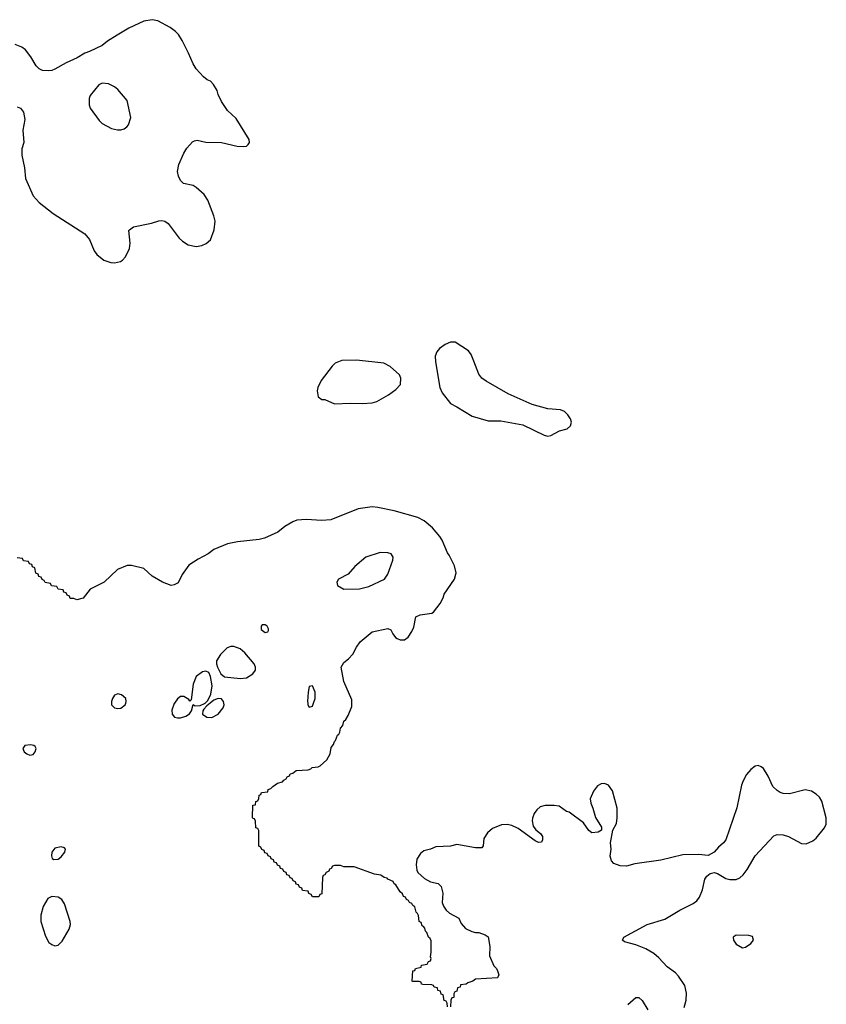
# Model space of a CAD drawing. Header units: inches. Extents: x 1473912 to 1647258, y 640388 to 773423.
# Tile 405 of 420: x 1623145 to 1628284, y 678082 to 684353. Entities that reach past the tile are written whole.
import ezdxf

# ---------------------------------------------------------------- set-up
doc = ezdxf.new("R2010")
doc.units = ezdxf.units.IN
doc.header["$MEASUREMENT"] = 0
doc.layers.add('B6627', color=7, linetype='Continuous')
doc.layers.add('B6628', color=7, linetype='Continuous')

msp = doc.modelspace()

# ---------------------------------------------------------------- linework, layer by layer
at = {"layer": 'B6627', "color": 5}
for points, elevation in [([(1623729.6, 680000), (1623730.1, 679990.1), (1623750.1, 679970.1), (1623770, 679965.9), (1623790, 679968.6), (1623817.4, 679990), (1623820.6, 680000)], 640), ([(1624131.5, 680000), (1624130, 679997.8), (1624115.4, 679955.4), (1624115.8, 679930), (1624131.1, 679911.1), (1624150, 679905.3), (1624170, 679905.5), (1624203.8, 679916.2), (1624227.3, 679932.7), (1624240.5, 679950), (1624249.3, 679990.7), (1624263.1, 679983.1), (1624295.2, 679984.8), (1624322.8, 679997.2), (1624325.8, 680000)], 640), ([(1624358.2, 680000), (1624336.5, 679983.5), (1624317.6, 679962.4), (1624311.4, 679950), (1624310.2, 679930), (1624337.1, 679910), (1624370, 679908.7), (1624409.8, 679930), (1624441.7, 679970), (1624447.5, 679990), (1624446.1, 680000)], 640), ([(1625870, 678066), (1625868, 678088), (1625862, 678102), (1625850, 678106), (1625842, 678142), (1625830, 678146), (1625826, 678166), (1625808, 678170), (1625806, 678186), (1625786, 678190), (1625782, 678202), (1625770, 678206), (1625712.7, 678207.3), (1625706, 678210), (1625702, 678222), (1625690, 678226), (1625650, 678226), (1625646, 678230), (1625650, 678294), (1625662, 678298), (1625666, 678310), (1625702, 678318), (1625706, 678330), (1625742, 678338), (1625750, 678354), (1625762, 678358), (1625767.3, 678372.7), (1625763.1, 678383.1), (1625767, 678413), (1625765.6, 678485.6), (1625760.4, 678500.4), (1625750, 678508.7), (1625739, 678539), (1625730, 678548), (1625725.6, 678565.6), (1625718, 678578), (1625710, 678582), (1625703.1, 678603.1), (1625690, 678609.2), (1625686.3, 678646.3), (1625680.4, 678660.4), (1625670, 678668.7), (1625662, 678702), (1625649, 678710), (1625643.1, 678723.1), (1625629, 678730), (1625623.1, 678743.1), (1625609, 678750), (1625603.1, 678763.1), (1625590, 678769), (1625584.7, 678784.7), (1625570, 678798), (1625542, 678842), (1625530, 678848.7), (1625524, 678864), (1625490, 678878), (1625485.6, 678885.6), (1625468, 678890), (1625445.2, 678905.2), (1625406, 678910), (1625276.4, 678956.4), (1625210, 678958), (1625190, 678966), (1625150, 678966), (1625138, 678962), (1625130, 678946), (1625118, 678942), (1625114, 678930), (1625098, 678922), (1625090, 678906), (1625078, 678902), (1625074, 678890), (1625070, 678786), (1625058, 678782), (1625050, 678766), (1625010, 678766), (1625002, 678782), (1624987.3, 678787.3), (1624982, 678802), (1624947.3, 678807.3), (1624942, 678822), (1624927.3, 678827.3), (1624922, 678842), (1624907.3, 678847.3), (1624902, 678862), (1624887.3, 678867.3), (1624882, 678882), (1624867.3, 678887.3), (1624862, 678902), (1624847.3, 678907.3), (1624842, 678922), (1624827.3, 678927.3), (1624822, 678942), (1624807.3, 678947.3), (1624802, 678962), (1624787.3, 678967.3), (1624782, 678982), (1624767.3, 678987.3), (1624762, 679002), (1624747.3, 679007.3), (1624742, 679022), (1624727.3, 679027.3), (1624722, 679042), (1624707.3, 679047.3), (1624702, 679062), (1624687.3, 679067.3), (1624682, 679082), (1624668, 679088), (1624668, 679188), (1624662, 679202), (1624650, 679206), (1624648.4, 679248.4), (1624642, 679262), (1624630, 679266), (1624629.3, 679270.7), (1624630, 679351), (1624648, 679352), (1624650, 679374), (1624662, 679378), (1624668.4, 679391.6), (1624670, 679414), (1624682, 679418), (1624686, 679430), (1624726, 679434), (1624728, 679450), (1624744.7, 679455.3), (1624758, 679470), (1624788, 679490), (1624820.4, 679499.6), (1624828.7, 679510), (1624843.1, 679516.9), (1624850, 679531), (1624863.1, 679536.9), (1624869, 679550), (1624885.2, 679554.8), (1624906, 679570), (1624984, 679576), (1624999, 679581), (1625008, 679590), (1625046, 679594), (1625060.4, 679599.6), (1625102, 679638), (1625123.2, 679676.8), (1625130, 679718), (1625143.7, 679736.3), (1625150, 679756), (1625158, 679762), (1625170, 679796), (1625178, 679802), (1625184.1, 679815.9), (1625190, 679841), (1625203.2, 679856.8), (1625210, 679884.7), (1625223.6, 679896.4), (1625238.4, 679921.6), (1625261.5, 679978.5), (1625261.7, 680000)], 620), ([(1624980, 680000), (1624981.1, 679990), (1624990, 679973.7), (1625010, 679981.7), (1625016.6, 680000)], 640), ([(1627378, 678062), (1627392.2, 678107.8), (1627392.3, 678152.3), (1627381.6, 678201.6), (1627341.5, 678261.5), (1627322.5, 678282.5), (1627270, 678321.1), (1627217.3, 678377.3), (1627184.5, 678404.5), (1627134, 678434), (1627070, 678460.4), (1626999.1, 678479.1), (1626985.1, 678490), (1626994.5, 678510), (1627142.7, 678590), (1627255.3, 678624.7), (1627350, 678682), (1627436.3, 678723.7), (1627458.5, 678741.5), (1627475.9, 678764.1), (1627495.8, 678810), (1627510, 678878.8), (1627522.2, 678897.8), (1627544.7, 678915.3), (1627570, 678921.3), (1627590, 678915.8), (1627643.9, 678883.9), (1627670, 678876.5), (1627710, 678875.6), (1627733.3, 678886.7), (1627754, 678906), (1627779, 678941), (1627830, 679028.2), (1627950, 679153.7), (1627970, 679163.1), (1628010, 679161.3), (1628042.8, 679150), (1628126.5, 679106.5), (1628155.2, 679104.8), (1628197.4, 679122.6), (1628219.5, 679140.5), (1628273.3, 679206.7), (1628284, 679230), (1628283.1, 679270), (1628254.9, 679374.9), (1628241, 679401), (1628220.4, 679420.4), (1628190, 679438.7), (1628150, 679448), (1628050, 679422.4), (1628010, 679423.6), (1627990, 679431.8), (1627970, 679443.6), (1627943.1, 679470), (1627914.2, 679534.2), (1627883.5, 679583.5), (1627870, 679595.1), (1627850, 679602.4), (1627830, 679598.4), (1627803, 679577), (1627775.2, 679544.8), (1627754.3, 679505.7), (1627743.4, 679476.6), (1627713.5, 679333.5), (1627643, 679130), (1627630, 679109.4), (1627598, 679082), (1627570.3, 679049.7), (1627530.3, 679029.7), (1627470, 679035.6), (1627370, 679034.5), (1627230, 679000.7), (1627063.8, 678976.2), (1627010, 678960.9), (1626970, 678962.7), (1626930, 678979), (1626916, 678996), (1626906.3, 679026.3), (1626913.2, 679070), (1626909.3, 679110), (1626924, 679190), (1626947, 679233), (1626952, 679270), (1626952, 679330), (1626921.7, 679441.7), (1626897.1, 679477.1), (1626870, 679488), (1626850, 679486), (1626826.4, 679473.6), (1626801.4, 679438.6), (1626780.5, 679390), (1626783.1, 679363.1), (1626797.1, 679330), (1626812.5, 679272.5), (1626851.3, 679210), (1626851, 679190), (1626830, 679179), (1626790, 679174), (1626770, 679189.2), (1626738, 679238), (1626644.7, 679304.7), (1626629.6, 679310), (1626582.8, 679342.8), (1626550, 679348.9), (1626492.6, 679347.4), (1626461.3, 679338.7), (1626439.3, 679320.7), (1626422.4, 679297.6), (1626412.1, 679267.9), (1626410.4, 679250), (1626416.4, 679216.4), (1626433.7, 679193.7), (1626462.8, 679170), (1626475.5, 679150), (1626476.3, 679130), (1626470, 679115.3), (1626450, 679113.2), (1626430, 679123.7), (1626321.2, 679201.2), (1626280.7, 679220.7), (1626250, 679226.3), (1626214.6, 679225.4), (1626157.5, 679202.5), (1626125.2, 679174.8), (1626102.5, 679137.5), (1626097.3, 679090), (1626090, 679079), (1626050, 679079.3), (1625930, 679099.3), (1625890, 679089.7), (1625795.5, 679084.5), (1625762, 679070), (1625720.5, 679059.5), (1625698, 679042), (1625674.4, 679005.6), (1625670.6, 678970), (1625675.3, 678935.3), (1625682, 678922), (1625723.5, 678883.5), (1625762.8, 678862.8), (1625810.4, 678850.4), (1625830, 678831.3), (1625841, 678790), (1625836, 678730), (1625846, 678706), (1625861.4, 678681.4), (1625882.8, 678662.8), (1625942, 678630), (1625956.9, 678596.9), (1625985.4, 678565.4), (1626025.4, 678545.4), (1626050, 678538), (1626070, 678538), (1626110, 678524.7), (1626130.5, 678510.5), (1626141, 678450), (1626138, 678390), (1626166, 678326), (1626182, 678310), (1626190, 678294), (1626198, 678270), (1626190, 678249.3), (1626050, 678242), (1626032, 678230), (1626001, 678219), (1625990, 678209.2), (1625954, 678206), (1625952, 678190), (1625934, 678186), (1625930, 678166), (1625918, 678162), (1625911.6, 678148.4), (1625910, 678126), (1625898, 678122), (1625892.7, 678107.3), (1625890, 678066)], 620), ([(1627019.8, 678080.2), (1627070, 678126), (1627090, 678126), (1627110, 678104.9), (1627146.5, 678046.5)], 620)]:
    msp.add_lwpolyline(points, dxfattribs=dict(at, elevation=elevation))
for points, elevation in [([(1623214.2, 679734.2), (1623177.3, 679730), (1623165.8, 679710), (1623173.7, 679690), (1623190, 679676), (1623210, 679668.4), (1623230, 679672), (1623242.7, 679690), (1623249.7, 679710), (1623243.5, 679723.5), (1623236, 679730)], 640), ([(1623410, 679085.2), (1623370, 679076), (1623350.8, 679050), (1623347.7, 679027.7), (1623351, 679011), (1623363.5, 679003.5), (1623390, 679006), (1623410, 679020.7), (1623432.7, 679050), (1623437.2, 679070), (1623430, 679079)], 640), ([(1623350, 678767.4), (1623324.4, 678755.6), (1623295.3, 678704.7), (1623280.8, 678650), (1623280.7, 678610), (1623310, 678514.9), (1623330, 678476.2), (1623350, 678461.6), (1623370, 678453.9), (1623390, 678458), (1623415.3, 678484.7), (1623460.6, 678559.4), (1623469.2, 678590), (1623467, 678610), (1623430, 678721.7), (1623414.6, 678750), (1623390, 678763.4)], 640), ([(1627710, 678522.7), (1627691, 678510), (1627693.4, 678490), (1627710, 678464.9), (1627750, 678440.4), (1627770, 678446), (1627802.7, 678470), (1627820.9, 678490), (1627813, 678513), (1627790, 678520.7)], 620)]:
    msp.add_lwpolyline(points, close=True, dxfattribs=dict(at, elevation=elevation))
at = {"layer": 'B6628', "color": 5}
for points, elevation in [([(1623130, 683798), (1623150.8, 683790), (1623170, 683764.7), (1623177.5, 683717.5), (1623164.9, 683650), (1623170.5, 683570), (1623159.1, 683530), (1623158, 683490), (1623175.5, 683410), (1623182.5, 683342.5), (1623230, 683231.3), (1623268.2, 683188.2), (1623358, 683118), (1623559.1, 682990), (1623590, 682954), (1623620.5, 682880.5), (1623636.5, 682856.5), (1623680.5, 682820.5), (1623725.8, 682805.8), (1623750, 682805.3), (1623786.7, 682813.3), (1623799.3, 682820.7), (1623818.2, 682841.8), (1623843.9, 682896.1), (1623848.3, 682930), (1623840.7, 683010), (1623844.9, 683015.1), (1623870, 683032.9), (1623984, 683056), (1624032.3, 683072.3), (1624050, 683074.4), (1624070, 683070.4), (1624090, 683054.9), (1624161.5, 682961.5), (1624181.4, 682941.4), (1624219.5, 682919.5), (1624270, 682907.7), (1624306.2, 682913.8), (1624333.4, 682926.6), (1624360.9, 682950), (1624385.1, 683014.9), (1624389.7, 683070), (1624382.7, 683102.7), (1624343.1, 683203.1), (1624320.5, 683240.5), (1624270, 683284.5), (1624250, 683297), (1624189.6, 683309.6), (1624169.6, 683329.6), (1624156.6, 683356.6), (1624150, 683386), (1624158.7, 683430), (1624190, 683502.8), (1624210, 683534.8), (1624245.6, 683574.4), (1624258.9, 683581.1), (1624275.1, 683584.9), (1624330, 683573.7), (1624430, 683570.4), (1624530, 683548), (1624570, 683544.9), (1624590, 683547.7), (1624601.6, 683558.4), (1624609.4, 683570), (1624607, 683590), (1624523.9, 683723.9), (1624470, 683774.5), (1624430, 683832.3), (1624410, 683876), (1624403, 683903), (1624380.3, 683940.3), (1624360.4, 683960.4), (1624339.6, 683970), (1624315.1, 683990), (1624270, 684040.5), (1624250, 684072.3), (1624220.8, 684140.8), (1624179.8, 684219.8), (1624157.7, 684257.7), (1624138.5, 684278.5), (1624103.2, 684303.2), (1624025.8, 684345.8), (1623990, 684353), (1623936.7, 684343.3), (1623841.2, 684298.8), (1623765.1, 684254.9), (1623703.6, 684216.4), (1623670, 684188.4), (1623590.6, 684150), (1623559.9, 684140.1), (1623510.6, 684110), (1623441.2, 684078.8), (1623370, 684038.4), (1623350, 684029.6), (1623330, 684027), (1623290, 684029.3), (1623270, 684039.3), (1623250, 684059.3), (1623216.3, 684116.3), (1623182, 684162), (1623158, 684178), (1623115.6, 684195.6)], 620), ([(1625261.7, 680000), (1625262, 680022), (1625210, 680138), (1625194, 680230), (1625210, 680258.8), (1625238.9, 680281.1), (1625267.5, 680312.5), (1625290, 680356), (1625314, 680390), (1625390, 680453.4), (1625490, 680474.4), (1625510, 680466), (1625521.6, 680441.6), (1625538.5, 680418.5), (1625550, 680410.7), (1625570, 680402.8), (1625596.2, 680403.8), (1625619.1, 680420.9), (1625643.6, 680456.4), (1625656, 680484), (1625669.7, 680550.3), (1625697.5, 680562.5), (1625770, 680572.7), (1625781.2, 680578.8), (1625824.7, 680635.3), (1625843.6, 680670), (1625850, 680694), (1625916, 680790), (1625925.6, 680830), (1625915.3, 680875.3), (1625882, 680942), (1625870, 680957.2), (1625837.1, 681037.1), (1625822.3, 681062.3), (1625775.8, 681115.8), (1625722, 681162), (1625682.3, 681182.3), (1625530, 681225.1), (1625426.4, 681246.4), (1625390, 681249.8), (1625302.3, 681237.7), (1625127, 681167), (1625070, 681163.7), (1624970, 681169.5), (1624910, 681164.5), (1624884.7, 681155.3), (1624835.1, 681124.9), (1624790, 681089.6), (1624704.7, 681050), (1624670, 681041.6), (1624532.3, 681027.7), (1624470, 681015.1), (1624381.7, 680978.3), (1624346.8, 680950), (1624283.1, 680916.9), (1624222, 680878), (1624179.9, 680820.1), (1624153.8, 680766.2), (1624130, 680753.2), (1624110, 680749.2), (1624055.3, 680770), (1623990, 680809.6), (1623936.9, 680856.9), (1623857, 680877), (1623830, 680876), (1623767.9, 680852.1), (1623682.8, 680770), (1623593.8, 680726.2), (1623550, 680669.2), (1623510, 680658), (1623490, 680666), (1623467.3, 680667.3), (1623462, 680682), (1623447.3, 680687.3), (1623442, 680702), (1623427.3, 680707.3), (1623422, 680722), (1623390, 680726), (1623382, 680742), (1623347.3, 680747.3), (1623342, 680762), (1623307.3, 680767.3), (1623302, 680782), (1623287.3, 680787.3), (1623282, 680802), (1623267.3, 680807.3), (1623262, 680822), (1623247.3, 680827.3), (1623242, 680862), (1623227.3, 680867.3), (1623222, 680882), (1623207.3, 680887.3), (1623202, 680902), (1623170, 680906), (1623162, 680922), (1623130, 680926)], 620), ([(1624325.8, 680000), (1624343.3, 680016.7), (1624362.9, 680057.1), (1624371, 680110), (1624361.1, 680170), (1624350, 680195.8), (1624330, 680204.4), (1624310, 680198.6), (1624270, 680169.7), (1624250, 680120.7), (1624238, 680022), (1624230, 680012.3), (1624222.5, 680022.5), (1624190, 680042.5), (1624170, 680043.2), (1624150, 680028), (1624131.5, 680000)], 640), ([(1625016.6, 680000), (1625027.6, 680030), (1625027.2, 680070), (1625010, 680109.6), (1624990, 680106.6), (1624982.5, 680070), (1624979, 680010), (1624980, 680000)], 640), ([(1623820.6, 680000), (1623823.9, 680010), (1623821.2, 680030), (1623793.1, 680053.1), (1623770, 680060.2), (1623750, 680051.2), (1623737.4, 680030), (1623729.1, 680010), (1623729.6, 680000)], 640), ([(1624446.1, 680000), (1624444.6, 680010), (1624430, 680026.8), (1624410, 680029.8), (1624381.9, 680018.1), (1624358.2, 680000)], 640)]:
    msp.add_lwpolyline(points, dxfattribs=dict(at, elevation=elevation))
for points, elevation in [([(1623670, 683949.5), (1623650, 683938), (1623594, 683870), (1623588, 683850), (1623587.7, 683810), (1623594.8, 683790), (1623651, 683710), (1623670, 683691), (1623730, 683661), (1623768.4, 683651.6), (1623790, 683651), (1623810, 683658.8), (1623828.7, 683670), (1623837.5, 683682.5), (1623852.7, 683730), (1623830, 683839), (1623770, 683909.3), (1623750, 683924.5), (1623710, 683945.1)], 640), ([(1625890, 682299.7), (1625855.9, 682284.1), (1625820.6, 682259.4), (1625802.4, 682237.6), (1625793.1, 682210), (1625793.3, 682173.3), (1625822.4, 682010), (1625837.4, 681977.4), (1625890, 681907.7), (1625930, 681888), (1626026.9, 681826.9), (1626130, 681798.7), (1626210, 681797), (1626350, 681772.7), (1626485.7, 681705.7), (1626510, 681701.3), (1626530, 681704.4), (1626584.9, 681735.1), (1626633.6, 681746.4), (1626654.6, 681765.4), (1626659.7, 681790), (1626653.3, 681810), (1626636.8, 681836.8), (1626616.4, 681856.4), (1626590, 681868.3), (1626510, 681874.7), (1626410, 681901.3), (1626258, 681970), (1626116.2, 682050), (1626089.7, 682070), (1626070, 682095.1), (1626039, 682179), (1626020.7, 682220.7), (1626004.5, 682244.5), (1625918.7, 682298.7)], 620), ([(1625290, 682185), (1625197.4, 682182.6), (1625155.3, 682164.7), (1625134.8, 682145.2), (1625065.3, 682054.7), (1625044.9, 682010), (1625040.7, 681990), (1625046, 681950), (1625070, 681934.8), (1625090, 681934.8), (1625150, 681905.5), (1625250, 681910.3), (1625330, 681908.2), (1625390, 681912.9), (1625419.8, 681920.2), (1625495.6, 681964.4), (1625541.8, 681998.2), (1625571.8, 682030), (1625573.6, 682070), (1625564.2, 682090), (1625504.4, 682144.4), (1625464.4, 682164.4)], 620), ([(1625440.6, 680959.4), (1625350.8, 680930), (1625280.7, 680870), (1625238, 680822), (1625176.3, 680790), (1625166, 680770), (1625170.8, 680750), (1625210, 680725.5), (1625310, 680728.2), (1625370, 680743.1), (1625470, 680790.6), (1625490, 680821), (1625521.6, 680910), (1625524.5, 680930), (1625512.7, 680950), (1625490, 680958)], 640), ([(1624710, 680498.4), (1624690, 680498), (1624683, 680490), (1624683, 680470), (1624710, 680450.7), (1624725.2, 680454.8), (1624730, 680462), (1624730, 680474), (1624720.9, 680490)], 640), ([(1624510, 680360.8), (1624490, 680359.9), (1624467.8, 680352.2), (1624423.9, 680310), (1624399.1, 680270), (1624398.5, 680250), (1624404.8, 680230), (1624426.7, 680186.7), (1624450, 680168.3), (1624550, 680156.8), (1624590, 680161.6), (1624630, 680186.5), (1624647.7, 680210), (1624648.4, 680230), (1624638, 680250), (1624580.4, 680320.4), (1624550, 680345.7)], 640)]:
    msp.add_lwpolyline(points, close=True, dxfattribs=dict(at, elevation=elevation))

doc.saveas('drawing.dxf')
